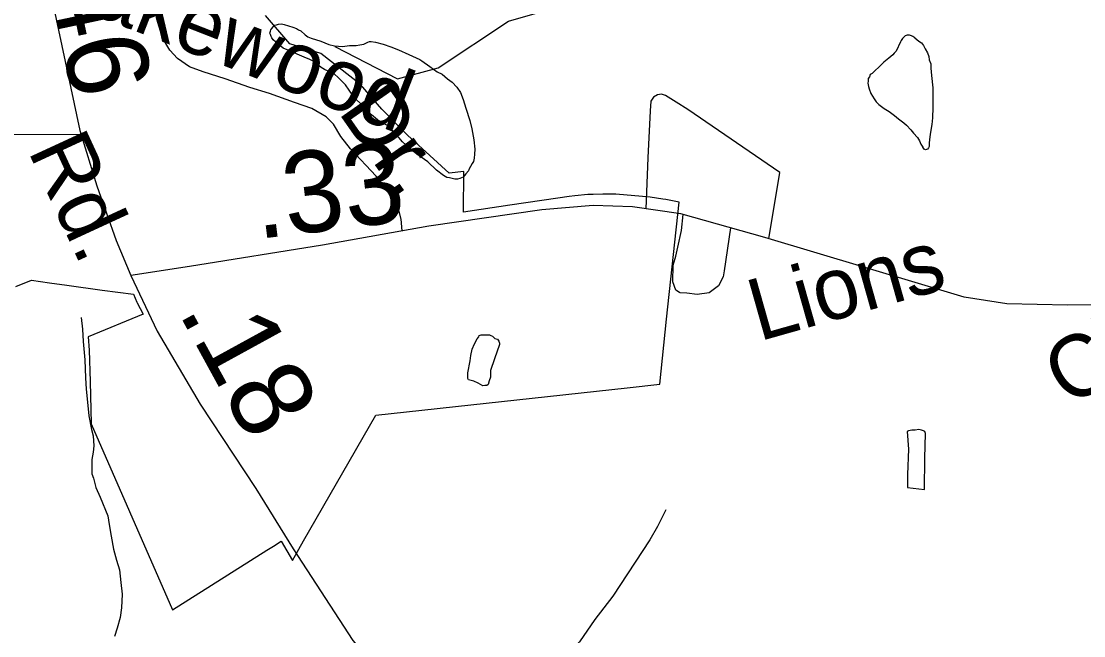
# Model space of a CAD drawing. Extents: x 2001466 to 31450019, y -30647475 to 847247.
# Drawn here: x 2189226 to 2192487, y 736135 to 738020 of the extents above; entities that cross this region are included whole.
import ezdxf

# ---------------------------------------------------------------- set-up
doc = ezdxf.new("R2010")
doc.units = 0
for name, color, linetype in [('Exist Boundary Political City Limit New', 7, 'Continuous'), ('Exist Hydrographic Creek Single Shore', 7, 'Continuous'), ('Exist Hydrographic Misc Water Feature', 7, 'Continuous'), ('Exist Road Non-System Type 51', 7, 'Continuous'), ('Exist Road Non-System Type 51 Label', 7, 'Continuous'), ('Exist Road Primary NC Attributed', 7, 'Continuous'), ('Exist Road Primary NC Label', 7, 'Continuous'), ('Exist Road Primary NC Service Mileage Hundredths English Label', 7, 'Continuous'), ('Exist Road Secondary Mileage Hundredths English Label', 7, 'Continuous'), ('Exist Road Secondary Type 51 Attributed', 7, 'Continuous'), ('Exist Road Secondary Type 51 Label', 7, 'Continuous'), ('Map Preparation Boundary City Limit Buffer Line', 7, 'Continuous')]:
    doc.layers.add(name, color=color, linetype=linetype)

msp = doc.modelspace()

# ---------------------------------------------------------------- linework, layer by layer
at = {"layer": 'Exist Boundary Political City Limit New'}
for points in [[(2191206.5, 737106.3), (2191245, 737464.8), (2191204.5, 737473.2), (2191195, 737474.6), (2191156.5, 737480.1), (2191051.5, 737489.2), (2191011.2, 737490), (2190981.5, 737489), (2190965.2, 737488.5), (2190925, 737485), (2190907.8, 737482.9), (2190873.2, 737477.8), (2190725.8, 737456.4), (2190584, 737434.8), (2190585, 737558.9), (2190540, 737554.4), (2190479.8, 737608.4), (2190411.5, 737671.1), (2190333, 737750.9), (2190267.5, 737825.9), (2190146, 737921.4), (2190050.8, 737951.1), (2189975.8, 738037.6)], [(2189209.2, 737206.8), (2189258, 737225.7), (2189312.5, 737218.2), (2189365.8, 737210.8), (2189474.5, 737195.6), (2189570.2, 737182.5), (2189581.2, 737158.2), (2189582, 737156.7), (2189599.8, 737121.4), (2189431, 737051.8), (2189434.8, 737011), (2189437.2, 736915.4), (2189440.8, 736785.1), (2189558.5, 736515.8), (2189690.5, 736214.4), (2189980, 736397.4), (2190000, 736410.1), (2190024, 736425.2), (2190059, 736366.1), (2190092.8, 736426.2), (2190314.5, 736812.1), (2191086, 736895.8), (2191186, 736907.3), (2191206.5, 737106.3)]]:
    msp.add_lwpolyline(points, dxfattribs=at)
at = {"layer": 'Exist Hydrographic Creek Single Shore'}
msp.add_lwpolyline([(2190188.8, 737942.6), (2190380.9, 737843.6), (2190505.8, 737877.1), (2190721.9, 738020.3), (2191219.8, 738164.2), (2191402.9, 738298.3), (2191517.9, 738450.1), (2191649.8, 738742.6), (2191931.9, 738927.1), (2192104.8, 739120.4), (2192285.8, 739497.2), (2192309.8, 739621.3), (2192375.9, 739747.9), (2192541.8, 739823.3), (2192823.9, 739899.5), (2193131.9, 740021.1), (2193313.8, 740253.6), (2193446.8, 740280.4), (2193450.6, 740280.5)], dxfattribs=at)
at = {"layer": 'Exist Hydrographic Misc Water Feature'}
for points in [[(2190449.8, 737902.5), (2190456, 737898.7), (2190480.4, 737880.9), (2190502.3, 737865), (2190518.5, 737857.3), (2190534.3, 737843.1), (2190548.4, 737833.3), (2190562.8, 737817.7), (2190574.7, 737801.7), (2190582.9, 737779.8), (2190590.9, 737753.8), (2190603.2, 737715.9), (2190609.5, 737689.8), (2190615.3, 737656), (2190618, 737628.1), (2190617.7, 737611.9), (2190616.3, 737599.9), (2190614.3, 737590.1), (2190610.2, 737583.8), (2190600.3, 737565.8), (2190598.5, 737561.6), (2190590.5, 737551.9), (2190582.3, 737541.7), (2190572.2, 737537.6), (2190564.6, 737535.5), (2190556.6, 737535.5), (2190548.4, 737537.5), (2190540.2, 737539.6), (2190532.4, 737541.2), (2190522.4, 737547.2), (2190500.5, 737563.1), (2190474.2, 737589), (2190440.4, 737612.7), (2190417.8, 737630.7), (2190395.9, 737650.2), (2190373.5, 737676.4), (2190353.4, 737698), (2190319.2, 737717.8), (2190300.9, 737733.5), (2190271.2, 737763.6), (2190248.9, 737785.2), (2190232.5, 737809.2), (2190220.8, 737825.2), (2190200.1, 737847), (2190186.3, 737858.8), (2190156.4, 737872.6), (2190146.3, 737878.6), (2190124.2, 737896.5), (2190112.1, 737902.4), (2190094, 737910), (2190080.3, 737916.2), (2190047.7, 737930), (2190029.9, 737937.6), (2190018, 737947.5), (2190006.1, 737957.4), (2189999.7, 737963.6), (2189995.6, 737969.5), (2189993.4, 737973.5), (2189991.3, 737979.5), (2189989.5, 737983.4), (2189991.3, 737989.6), (2189991.7, 737993.7), (2189995.6, 737997.5), (2189999.1, 738003.5), (2190003.4, 738007.7), (2190009.6, 738009.6), (2190015.5, 738011.6), (2190025.1, 738011.7), (2190033.3, 738009.7), (2190059.4, 738002.1), (2190071.3, 737997.8), (2190077.4, 737994.1), (2190083.8, 737990.3), (2190097.3, 737978.1), (2190105.3, 737972.4), (2190115.8, 737968.4), (2190145.5, 737958.6), (2190169.9, 737948.9), (2190188, 737944.9), (2190211.7, 737942.9), (2190233.9, 737945.3), (2190254, 737945.5), (2190265.7, 737947.4), (2190278, 737949.6), (2190289.5, 737955.5), (2190295.4, 737957.5), (2190299.7, 737957.6), (2190313.9, 737955.5), (2190337.4, 737949.9), (2190360, 737942.1), (2190383.8, 737932.4), (2190416, 737918.6), (2190449.8, 737902.5)], [(2191969.2, 737969.1), (2191963.1, 737973.2), (2191958.8, 737975.1), (2191952.6, 737977.2), (2191948.9, 737977), (2191945.1, 737977.2), (2191938.7, 737974.9), (2191931.1, 737967.1), (2191927, 737960.8), (2191925.2, 737957.1), (2191911.4, 737928.7), (2191905.5, 737922.7), (2191901.4, 737916.8), (2191889.1, 737906.5), (2191873.5, 737894.7), (2191859.7, 737880.5), (2191845.8, 737868.4), (2191837.6, 737860.3), (2191831.9, 737856.3), (2191830, 737850.1), (2191826.1, 737844.2), (2191825.9, 737836.1), (2191824.1, 737830.4), (2191826.3, 737820.3), (2191828.4, 737812.3), (2191834.1, 737798.4), (2191844.2, 737782.3), (2191850.1, 737772.5), (2191858.1, 737764.4), (2191874.5, 737752.6), (2191890.3, 737742.9), (2191906.5, 737730.7), (2191918.6, 737720.8), (2191934.8, 737709), (2191942.8, 737701.3), (2191956.7, 737687.4), (2191965.1, 737677.2), (2191976.8, 737663.3), (2191983, 737653.4), (2191987.3, 737643.4), (2191993.2, 737633.6)], [(2191969.2, 737969.1), (2191981.1, 737959.1), (2191989.1, 737953.5), (2191995.1, 737945.3), (2192001, 737935.4), (2192007.6, 737923.5), (2192011.5, 737911.6), (2192013.1, 737901.6), (2192017.6, 737889.6), (2192017.8, 737875.7), (2192020.1, 737853.5), (2192024, 737815.6), (2192024.2, 737781.9), (2192024.6, 737755.5), (2192022.8, 737723.7), (2192021.1, 737703.6), (2192016.6, 737679.6), (2192015.2, 737665.6), (2192012.9, 737647.6), (2192013.3, 737639.5), (2192013.1, 737635.5), (2192011.3, 737631.7), (2192007.6, 737627.4), (2192001.2, 737625.5), (2191997.3, 737627.7), (2191993.2, 737633.6)], [(2189409.6, 737111.7), (2189414.3, 737075.7), (2189416.3, 737037.7), (2189420.7, 736981.8), (2189423.3, 736925.9), (2189425.4, 736891.9), (2189429.7, 736851.9), (2189433.8, 736809.9), (2189442, 736768.1), (2189446.3, 736748), (2189448.5, 736718), (2189446.5, 736698.1), (2189442.8, 736675.9), (2189443, 736646.3), (2189442.8, 736632.1), (2189447.3, 736618), (2189455.3, 736590), (2189467.8, 736560.2), (2189492.2, 736502.5), (2189495.9, 736476.4), (2189502.3, 736440.6), (2189508.8, 736400.7), (2189518.9, 736366.7), (2189527.1, 736337.1), (2189531.4, 736298.7), (2189535.5, 736262.8), (2189533.6, 736220.8), (2189529.9, 736191), (2189520.3, 736158.8), (2189512.7, 736132.8)], [(2190678.2, 736984.5), (2190666.8, 736948.5), (2190666.3, 736928.3), (2190662.7, 736916.7), (2190658.8, 736906.3), (2190654.9, 736902.5), (2190648.9, 736902.5), (2190642.8, 736902.2), (2190628.8, 736910), (2190615.1, 736916.2), (2190599.1, 736920.2), (2190596.8, 736924.2), (2190596.8, 736931.9), (2190596.8, 736942.1), (2190604.4, 736978.2), (2190605.9, 736994.3), (2190610.2, 737014.3), (2190617.7, 737030.2), (2190625.5, 737046), (2190630.1, 737052.2), (2190631.9, 737056), (2190637.8, 737058.4), (2190645.8, 737058.4), (2190657.9, 737058.6), (2190663.7, 737058.5), (2190667.6, 737056.3), (2190672.1, 737054.4), (2190680.1, 737046.7), (2190687.9, 737044.7), (2190692, 737038.8), (2190694, 737032.9), (2190693.6, 737028.9), (2190678.2, 736984.5)], [(2192001.4, 736755.8), (2191999.4, 736761.8), (2191995.5, 736763.6), (2191989.3, 736765.7), (2191981.3, 736767.8), (2191969.5, 736765.5), (2191959.2, 736765.8), (2191949.6, 736763.3), (2191945.3, 736761.4), (2191949.6, 736707.6), (2191946.3, 736629.5), (2191946.5, 736589.7), (2191998.6, 736583.8), (2191999.8, 736679.8), (2192001.4, 736755.8)]]:
    msp.add_lwpolyline(points, dxfattribs=at)
at = {"layer": 'Exist Road Non-System Type 51'}
msp.add_line((2188794.7, 737669.7), (2189408.4, 737674.1), dxfattribs=at)
for points in [[(2190395.7, 737377.2), (2190392.4, 737413.4), (2190380, 737461.2), (2190353.8, 737496.8), (2190315.2, 737544.7), (2190236.5, 737628.4), (2190207.2, 737667), (2190184, 737704.1), (2190162.4, 737727.2), (2190117.6, 737752), (2190065.1, 737770.5), (2189987.9, 737798.3), (2189927.7, 737816.8), (2189852.1, 737843.1), (2189784.2, 737864.7), (2189742.5, 737880.2), (2189705.6, 737905.5), (2189682.4, 737931.8), (2189659.3, 737968.8), (2189642.3, 738026), (2189619.2, 738158.9), (2189613, 738348.5)], [(2191520.9, 737352.6), (2191554.2, 737556.3), (2191272.2, 737749), (2191236.7, 737771.8), (2191203.1, 737792.4), (2191191.2, 737796.7), (2191179.2, 737794.9), (2191167, 737787.2), (2191158.8, 737775.4), (2191156.2, 737745.4), (2191149.2, 737601.6), (2191143, 737444.8)], [(2191247, 737188.5), (2191234.8, 737195), (2191225.8, 737221.2), (2191226.7, 737271.5), (2191235.3, 737300), (2191241, 737327.5), (2191252.3, 737377.8), (2191257.9, 737427.6)], [(2191403.2, 737386.3), (2191383.8, 737254.9), (2191380.2, 737235.8), (2191366.7, 737208.3), (2191337.3, 737187.4), (2191300.3, 737181.7), (2191269, 737185.5), (2191249, 737187.4), (2191247, 737188.5)], [(2191204.1, 736521.5), (2191179.4, 736470.2), (2191155.7, 736429.4), (2191041.8, 736256.6), (2190986.2, 736185.2), (2190939.3, 736116.1), (2190878.6, 736051.5), (2190759, 735930.9), (2190546.5, 735717.3)]]:
    msp.add_lwpolyline(points, dxfattribs=at)
at = {"layer": 'Exist Road Primary NC Attributed'}
for points in [[(2189143.4, 739618.1), (2189167.5, 739324.9), (2189194.7, 738950), (2189241.8, 738596.1), (2189279.4, 738344.8), (2189323.4, 738074.6), (2189406.1, 737685.1), (2189458.4, 737515.4), (2189517, 737347.9), (2189562.5, 737240)], [(2189562.5, 737240), (2189643.1, 737069.3), (2189774.9, 736845.3), (2189946, 736586.6), (2190061.1, 736401.3), (2190244.2, 736120.7), (2190399.6, 735939.5), (2190523.1, 735826.4), (2190859, 735543.7), (2191174.4, 735271.4), (2191312.1, 735159.4), (2191462.7, 735013.8), (2191572.6, 734893.4), (2191651.6, 734803.4), (2191797.1, 734580.3), (2191898, 734419.1), (2191997.4, 734230.6), (2192199.9, 733843.2), (2192357.5, 733596)]]:
    msp.add_lwpolyline(points, dxfattribs=at)
at = {"layer": 'Exist Road Secondary Type 51 Attributed'}
msp.add_lwpolyline([(2194217.1, 737301.8), (2194112.4, 737228.5), (2193978.5, 737176.2), (2193840.4, 737161.5), (2193129.9, 737151), (2192437.2, 737148.9), (2192250.9, 737153.1), (2192120.1, 737174.1), (2191508.5, 737356.3), (2191251.1, 737429.6), (2191102.5, 737450.5), (2190981.1, 737454.7), (2190824.2, 737442.1), (2190477.3, 737391.9), (2190150.8, 737333.2), (2189742.7, 737268.3), (2189562.5, 737240)], dxfattribs=at)
at = {"layer": 'Map Preparation Boundary City Limit Buffer Line'}
for points in [[(2191206.5, 737106.3), (2191245, 737464.8), (2191204.5, 737473.2), (2191195, 737474.6), (2191156.5, 737480.1), (2191051.5, 737489.2), (2191011.2, 737490), (2190981.5, 737489), (2190965.2, 737488.5), (2190925, 737485), (2190907.8, 737482.9), (2190873.2, 737477.8), (2190725.8, 737456.4), (2190584, 737434.8), (2190585, 737558.9), (2190540, 737554.4), (2190479.8, 737608.4), (2190411.5, 737671.1), (2190333, 737750.9), (2190267.5, 737825.9), (2190146, 737921.4), (2190050.8, 737951.1), (2189975.8, 738037.6)], [(2189209.2, 737206.8), (2189258, 737225.7), (2189312.5, 737218.2), (2189365.8, 737210.8), (2189474.5, 737195.6), (2189570.2, 737182.5), (2189581.2, 737158.2), (2189582, 737156.7), (2189599.8, 737121.4), (2189431, 737051.8), (2189434.8, 737011), (2189437.2, 736915.4), (2189440.8, 736785.1), (2189558.5, 736515.8), (2189690.5, 736214.4), (2189980, 736397.4), (2190000, 736410.1), (2190024, 736425.2), (2190059, 736366.1), (2190092.8, 736426.2), (2190314.5, 736812.1), (2191086, 736895.8), (2191186, 736907.3), (2191206.5, 737106.3)]]:
    msp.add_lwpolyline(points, dxfattribs=at)

# ---------------------------------------------------------------- texts
at = {"layer": 'Exist Road Non-System Type 51 Label'}
for s, rotation, p in [('Lakewood', 338.6697, (2189300.8, 738097.2)), ('Dr.', 304.9821, (2190196, 737743.7))]:
    msp.add_text(s, height=190, rotation=rotation, dxfattribs=at).set_placement(p)
at = {"layer": 'Exist Road Primary NC Label'}
msp.add_text('Rd.', height=190, rotation=294.7628, dxfattribs=at).set_placement((2189245.1, 737623.9))
at = {"layer": 'Exist Road Primary NC Service Mileage Hundredths English Label'}
for s, rotation, p in [('.46', 281.9813, (2189291, 738227.2)), ('.18', 298.7265, (2189706.3, 737128.8))]:
    msp.add_text(s, height=250, rotation=rotation, dxfattribs=at).set_placement(p)
at = {"layer": 'Exist Road Secondary Mileage Hundredths English Label'}
msp.add_text('.33', height=250, rotation=7.0203, dxfattribs=at).set_placement((2189950.9, 737351.8))
at = {"layer": 'Exist Road Secondary Type 51 Label'}
for s, rotation, p in [('Lions', 15.7854, (2191490.3, 737037.5)), ('Club', 31.2924, (2192441.4, 736833.4))]:
    msp.add_text(s, height=190, rotation=rotation, dxfattribs=at).set_placement(p)

doc.saveas('drawing.dxf')
